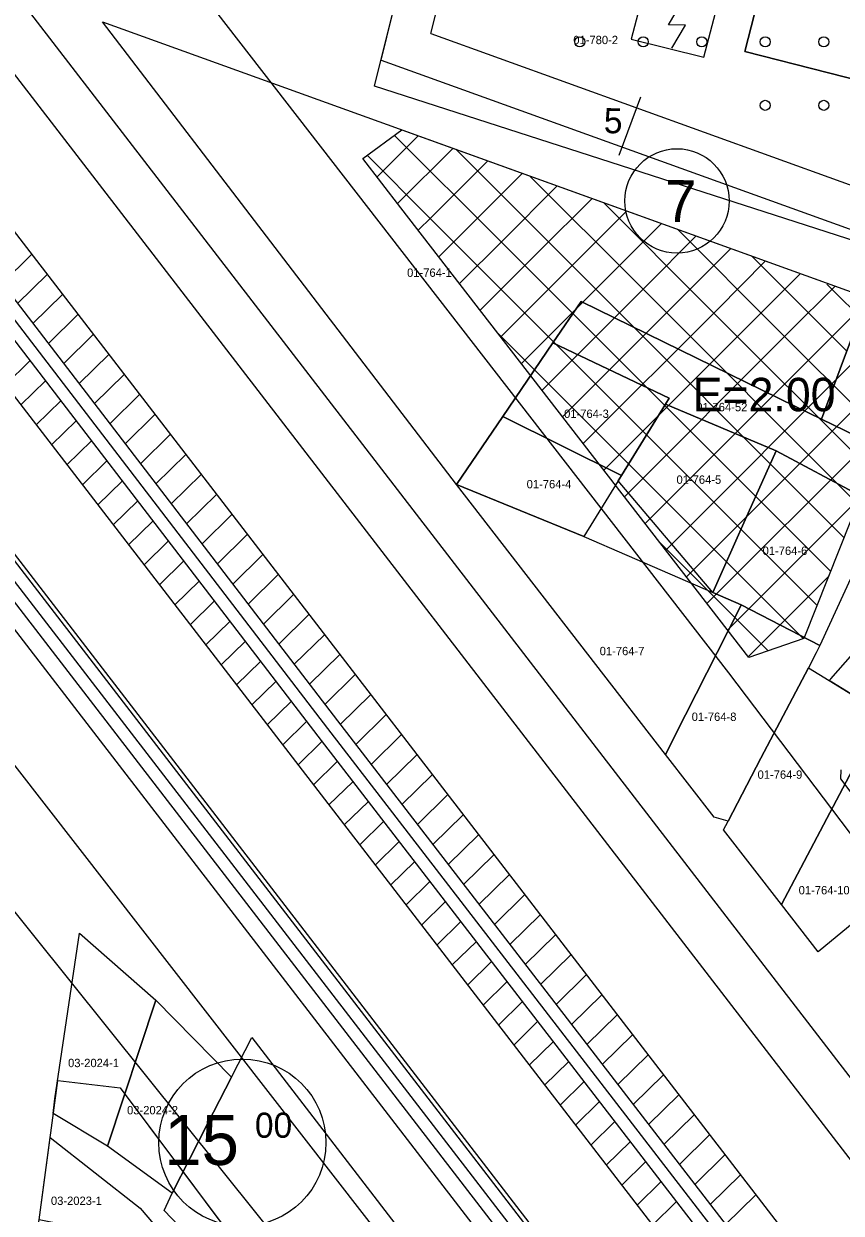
# Model space of a CAD drawing. Extents: x 413946 to 415528, y 4453939 to 4454944.
# Drawn here: x 414534.5 to 414632.3, y 4454691.9 to 4454834.2 of the extents above; entities that cross this region are included whole.
import ezdxf

# ---------------------------------------------------------------- set-up
doc = ezdxf.new("R2010")
doc.units = 0
for name, color, linetype in [('0_KADASTRO', 7, 'Continuous'), ('Level 20', 7, 'Continuous'), ('Level 27', 7, 'Continuous'), ('Level 28', 7, 'Continuous'), ('Level 29', 7, 'Continuous'), ('Level 30', 7, 'Continuous'), ('Level 33', 7, 'Continuous'), ('Level 34', 7, 'Continuous'), ('Level 53', 7, 'Continuous'), ('Level 54', 7, 'Continuous'), ('Level 57', 7, 'Continuous'), ('Level 58', 7, 'Continuous'), ('Level 62', 7, 'Continuous'), ('SEMBOL', 7, 'Continuous')]:
    doc.layers.add(name, color=color, linetype=linetype)

msp = doc.modelspace()

# ---------------------------------------------------------------- linework, layer by layer
at = {"layer": '0_KADASTRO'}
for points in [[(414588.46, 4454874.81), (414613.03, 4454868.28), (414611.54, 4454862.32), (414608.68, 4454851.56), (414606.4, 4454842.5), (414622.7, 4454838.35), (414620.79, 4454830.84), (414650.84, 4454823.18), (414642.89, 4454805.28), (414576.49, 4454826.72)], [(414606.4, 4454842.5), (414608.68, 4454851.56), (414611.54, 4454862.32), (414613.03, 4454868.28), (414662.38, 4454855.16), (414663.13, 4454850.84), (414650.84, 4454823.18), (414620.79, 4454830.84), (414622.7, 4454838.35)], [(414543.93, 4454834.4), (414635.4, 4454801.42), (414632.21, 4454792.89), (414629.97, 4454786.88), (414626.85, 4454788.37), (414601.21, 4454800.95), (414597.83, 4454795.99), (414591.84, 4454787.2), (414586.29, 4454779.06)], [(414597.83, 4454795.99), (414601.21, 4454800.95), (414626.85, 4454788.37), (414629.97, 4454786.88), (414636.96, 4454783.49), (414634.64, 4454777.69), (414634.4, 4454777.82), (414624.56, 4454783.06), (414611.32, 4454788.66), (414611.76, 4454789.38)], [(414629.97, 4454786.88), (414632.21, 4454792.89), (414635.4, 4454801.42), (414645.86, 4454797.91), (414642.75, 4454789.48), (414639.99, 4454782.02), (414636.96, 4454783.49)], [(414591.84, 4454787.2), (414597.83, 4454795.99), (414611.76, 4454789.38), (414611.32, 4454788.66), (414606.03, 4454780.14)], [(414605.63, 4454779.48), (414606.03, 4454780.14), (414611.32, 4454788.66), (414624.56, 4454783.06), (414620.85, 4454774.82), (414616.96, 4454766.12)], [(414586.29, 4454779.06), (414591.84, 4454787.2), (414606.03, 4454780.14), (414605.63, 4454779.48), (414601.53, 4454772.84)], [(414616.96, 4454766.12), (414620.85, 4454774.82), (414624.56, 4454783.06), (414634.4, 4454777.82), (414634.64, 4454777.69), (414637.34, 4454776.25), (414629.79, 4454759.77), (414620.35, 4454764.64)], [(414586.29, 4454779.06), (414601.53, 4454772.84), (414616.96, 4454766.12), (414620.35, 4454764.64), (414620.03, 4454763.99), (414613.7, 4454751.5), (414611.3, 4454746.76)], [(414611.3, 4454746.76), (414613.7, 4454751.5), (414620.03, 4454763.99), (414620.35, 4454764.64), (414629.79, 4454759.77), (414629.33, 4454758.89), (414628.4, 4454757.12), (414622.73, 4454746.29), (414618.79, 4454738.76), (414617.11, 4454739.23)], [(414630.88, 4454755.59), (414631.07, 4454755.81), (414637.24, 4454762.78), (414644.49, 4454756.55), (414645.95, 4454755.29), (414649.42, 4454752.31), (414645.41, 4454746.14), (414641.72, 4454748.8), (414637.1, 4454751.75)], [(414618.79, 4454738.76), (414622.73, 4454746.29), (414628.4, 4454757.12), (414630.88, 4454755.59), (414637.1, 4454751.75), (414635.25, 4454747.86), (414625.2, 4454728.79), (414618.26, 4454737.75)], [(414625.2, 4454728.79), (414635.25, 4454747.86), (414644.78, 4454735.67), (414640.89, 4454732.46), (414629.57, 4454723.13)], [(414538.04, 4454703.81), (414538.23, 4454705.55), (414541.19, 4454725.37), (414550.33, 4454717.34), (414544.52, 4454699.9)], [(414544.52, 4454699.9), (414550.33, 4454717.34), (414559.36, 4454708.15), (414556.48, 4454702.54), (414552.25, 4454694.28)], [(414551.3, 4454692.17), (414552.25, 4454694.28), (414556.48, 4454702.54), (414559.36, 4454708.15), (414561.79, 4454712.88), (414586.22, 4454681.15), (414583.47, 4454675.51), (414583.11, 4454674.77), (414578.58, 4454665.45), (414577.96, 4454664.18), (414576.9, 4454662.22), (414572.86, 4454662.57), (414573.81, 4454668.66)], [(414536.36, 4454691.06), (414537.68, 4454700.94), (414548.42, 4454692.46), (414552.31, 4454687.91)]]:
    msp.add_lwpolyline(points, close=True, dxfattribs=at)
at = {"layer": 'Level 20'}
msp.add_line((414605.74, 4454818.43), (414608.37, 4454825.44), dxfattribs=at)
for points in [[(414583.22, 4454832.99), (414584.04, 4454836.32)], [(414583.22, 4454832.99), (414640.46, 4454812.35)]]:
    msp.add_lwpolyline(points, dxfattribs=at)
at = {"layer": 'Level 27'}
for p, q in [((414575.1, 4454818.03), (414579.77, 4454821.48)), ((414536.36, 4454691.06), (414538.59, 4454707.76))]:
    msp.add_line(p, q, dxfattribs=at)
for points in [[(414577.28, 4454829.82), (414579.29, 4454837.93)], [(414577.56, 4454830.96), (414579.29, 4454837.93)], [(414579.77, 4454821.48), (414635.4, 4454801.42), (414640.49, 4454799.71)]]:
    msp.add_lwpolyline(points, dxfattribs=at)
at = {"layer": 'Level 28'}
msp.add_lwpolyline([(414640.59, 4454792.6), (414627.84, 4454760.63), (414621.27, 4454758.35)], dxfattribs=at)
at = {"layer": 'Level 29'}
for p, q in [((414538.59, 4454707.76), (414546.06, 4454706.87)), ((414546.06, 4454706.87), (414563.85, 4454683.1))]:
    msp.add_line(p, q, dxfattribs=at)
for points in [[(414577.28, 4454829.82), (414643.13, 4454806.08)], [(414579.64, 4454812.15), (414575.1, 4454818.03)], [(414621.27, 4454758.35), (414579.64, 4454812.15)], [(414674.01, 4454694.25), (414669.54, 4454694.62), (414632.27, 4454743.84), (414632.34, 4454744.89)]]:
    msp.add_lwpolyline(points, dxfattribs=at)
at = {"layer": 'Level 33'}
for centre in [(414601.04, 4454832.01), (414608.64, 4454832.01), (414615.64, 4454832.01), (414623.24, 4454832.01), (414630.24, 4454832.01), (414623.24, 4454824.41), (414630.24, 4454824.41)]:
    msp.add_circle(centre, 0.6, dxfattribs=at)
at = {"layer": 'Level 34'}
for p, q in [((414576.79, 4454815.84), (414581.72, 4454820.78)), ((414591.28, 4454808.42), (414578.88, 4454820.82)), ((414579.25, 4454812.65), (414585.88, 4454819.28)), ((414599.61, 4454805.75), (414586.2, 4454819.16)), ((414582.96, 4454811.09), (414575.63, 4454818.42)), ((414583.25, 4454811), (414590.03, 4454817.78)), ((414587.53, 4454809.62), (414594.19, 4454816.28)), ((414591.82, 4454808.25), (414598.35, 4454814.78)), ((414607.94, 4454803.08), (414595.04, 4454815.97)), ((414596.1, 4454806.87), (414602.51, 4454813.28)), ((414616.27, 4454800.4), (414603.89, 4454812.78)), ((414581.72, 4454809.46), (414583.25, 4454811)), ((414629.43, 4454764.61), (414582.96, 4454811.09)), ((414582.96, 4454811.09), (414582.96, 4454811.09)), ((414600.38, 4454805.5), (414606.66, 4454811.78)), ((414584.19, 4454806.28), (414587.53, 4454809.62)), ((414604.67, 4454804.13), (414610.82, 4454810.28)), ((414624.6, 4454797.73), (414612.74, 4454809.59)), ((414586.66, 4454803.09), (414591.82, 4454808.25)), ((414631.04, 4454768.66), (414591.28, 4454808.42)), ((414608.95, 4454802.75), (414614.98, 4454808.78)), ((414589.12, 4454799.9), (414596.1, 4454806.87)), ((414596.1, 4454806.87), (414596.1, 4454806.87)), ((414613.23, 4454801.38), (414619.14, 4454807.28)), ((414632.92, 4454795.06), (414621.58, 4454806.4)), ((414591.59, 4454796.71), (414600.38, 4454805.5)), ((414632.66, 4454772.7), (414599.61, 4454805.75)), ((414599.61, 4454805.75), (414599.61, 4454805.75)), ((414600.38, 4454805.5), (414600.38, 4454805.5)), ((414617.51, 4454800), (414623.29, 4454805.79)), ((414594.06, 4454793.52), (414604.67, 4454804.13)), ((414604.67, 4454804.13), (414604.67, 4454804.13)), ((414621.8, 4454798.63), (414627.45, 4454804.29)), ((414596.53, 4454790.33), (414608.95, 4454802.75)), ((414634.27, 4454776.75), (414607.94, 4454803.08)), ((414608.95, 4454802.75), (414608.95, 4454802.75)), ((414626.08, 4454797.26), (414631.61, 4454802.79)), ((414640.72, 4454792.93), (414630.62, 4454803.03)), ((414598.99, 4454787.14), (414613.23, 4454801.38)), ((414630.36, 4454795.88), (414635.77, 4454801.29)), ((414601.46, 4454783.95), (414617.51, 4454800)), ((414635.88, 4454780.79), (414616.27, 4454800.4)), ((414603.93, 4454780.76), (414621.8, 4454798.63)), ((414637.49, 4454784.84), (414624.6, 4454797.73)), ((414627.78, 4454760.61), (414591.28, 4454797.11)), ((414606.4, 4454777.57), (414626.08, 4454797.26)), ((414608.86, 4454774.38), (414630.36, 4454795.88)), ((414611.33, 4454771.19), (414634.65, 4454794.51)), ((414613.8, 4454768), (414638.93, 4454793.13)), ((414616.27, 4454764.82), (414638.29, 4454786.84)), ((414618.73, 4454761.62), (414634.54, 4454777.44)), ((414623.58, 4454759.15), (414610.62, 4454772.11)), ((414621.2, 4454758.44), (414630.79, 4454768.03))]:
    msp.add_line(p, q, dxfattribs=at)
at = {"layer": 'Level 53'}
for p, q in [((414513.19, 4454835.46), (414736.41, 4454545.68)), ((414503.68, 4454828.13), (414726.88, 4454538.39)), ((414531.93, 4454803.11), (414535.45, 4454806.57)), ((414533.77, 4454800.71), (414537.29, 4454804.17)), ((414535.61, 4454798.32), (414539.14, 4454801.78)), ((414537.45, 4454795.92), (414540.98, 4454799.38)), ((414539.29, 4454793.52), (414542.82, 4454796.99)), ((414532.31, 4454790.97), (414535.25, 4454793.85)), ((414541.13, 4454791.12), (414544.67, 4454794.6)), ((414542.96, 4454788.72), (414546.51, 4454792.2)), ((414534.15, 4454788.57), (414537.09, 4454791.45)), ((414536, 4454786.18), (414538.93, 4454789.05)), ((414544.8, 4454786.32), (414548.36, 4454789.81)), ((414537.84, 4454783.79), (414540.77, 4454786.66)), ((414546.64, 4454783.92), (414550.2, 4454787.42)), ((414548.48, 4454781.52), (414552.04, 4454785.02)), ((414539.68, 4454781.39), (414542.61, 4454784.26)), ((414550.32, 4454779.12), (414553.89, 4454782.63)), ((414541.53, 4454779), (414544.44, 4454781.86)), ((414543.37, 4454776.61), (414546.28, 4454779.46)), ((414552.16, 4454776.73), (414555.73, 4454780.23)), ((414554, 4454774.33), (414557.58, 4454777.84)), ((414545.22, 4454774.21), (414548.12, 4454777.06)), ((414555.84, 4454771.93), (414559.42, 4454775.45)), ((414547.06, 4454771.82), (414549.96, 4454774.66)), ((414548.9, 4454769.43), (414551.8, 4454772.26)), ((414557.67, 4454769.53), (414561.26, 4454773.05)), ((414559.51, 4454767.13), (414563.11, 4454770.66)), ((414550.75, 4454767.03), (414553.64, 4454769.87)), ((414561.35, 4454764.73), (414564.95, 4454768.26)), ((414552.59, 4454764.64), (414555.48, 4454767.47)), ((414554.43, 4454762.25), (414557.31, 4454765.07)), ((414563.19, 4454762.33), (414566.79, 4454765.87)), ((414565.03, 4454759.93), (414568.64, 4454763.48)), ((414556.28, 4454759.85), (414559.15, 4454762.67)), ((414566.87, 4454757.54), (414570.48, 4454761.08)), ((414558.12, 4454757.46), (414560.99, 4454760.27)), ((414559.97, 4454755.07), (414562.83, 4454757.87)), ((414568.71, 4454755.14), (414572.33, 4454758.69)), ((414570.54, 4454752.74), (414574.17, 4454756.3)), ((414561.81, 4454752.67), (414564.67, 4454755.47)), ((414572.38, 4454750.34), (414576.01, 4454753.9)), ((414563.65, 4454750.28), (414566.51, 4454753.08)), ((414565.5, 4454747.88), (414568.35, 4454750.68)), ((414574.23, 4454747.95), (414577.86, 4454751.51)), ((414567.34, 4454745.49), (414570.18, 4454748.28)), ((414576.07, 4454745.55), (414579.7, 4454749.12)), ((414577.92, 4454743.16), (414581.55, 4454746.72)), ((414569.18, 4454743.1), (414572.03, 4454745.89)), ((414571.03, 4454740.71), (414573.87, 4454743.49)), ((414579.76, 4454740.77), (414583.39, 4454744.33)), ((414572.87, 4454738.31), (414575.72, 4454741.1)), ((414581.61, 4454738.37), (414585.23, 4454741.93)), ((414583.45, 4454735.98), (414587.08, 4454739.54)), ((414574.72, 4454735.92), (414577.56, 4454738.71)), ((414585.29, 4454733.58), (414588.92, 4454737.15)), ((414576.56, 4454733.52), (414579.41, 4454736.31)), ((414578.4, 4454731.13), (414581.25, 4454733.92)), ((414587.14, 4454731.19), (414590.77, 4454734.75)), ((414588.98, 4454728.8), (414592.61, 4454732.36)), ((414580.25, 4454728.74), (414583.09, 4454731.53)), ((414590.83, 4454726.41), (414594.45, 4454729.96)), ((414582.09, 4454726.34), (414584.94, 4454729.13)), ((414583.93, 4454723.95), (414586.78, 4454726.74)), ((414592.67, 4454724.01), (414596.3, 4454727.57)), ((414594.52, 4454721.62), (414598.14, 4454725.18)), ((414585.78, 4454721.56), (414588.63, 4454724.35)), ((414596.36, 4454719.23), (414599.99, 4454722.78)), ((414587.62, 4454719.16), (414590.47, 4454721.96)), ((414589.47, 4454716.77), (414592.32, 4454719.56)), ((414598.21, 4454716.83), (414601.83, 4454720.39)), ((414600.05, 4454714.44), (414603.67, 4454718)), ((414591.31, 4454714.38), (414594.16, 4454717.17)), ((414601.89, 4454712.05), (414605.52, 4454715.6)), ((414593.15, 4454711.98), (414596, 4454714.78)), ((414595, 4454709.59), (414597.85, 4454712.38)), ((414603.74, 4454709.65), (414607.36, 4454713.21)), ((414605.58, 4454707.26), (414609.21, 4454710.81)), ((414596.84, 4454707.2), (414599.69, 4454709.99)), ((414607.43, 4454704.87), (414611.05, 4454708.42)), ((414598.68, 4454704.8), (414601.54, 4454707.6)), ((414600.53, 4454702.41), (414603.38, 4454705.2)), ((414609.27, 4454702.47), (414612.89, 4454706.03)), ((414602.37, 4454700.02), (414605.22, 4454702.81)), ((414611.12, 4454700.08), (414614.74, 4454703.63)), ((414612.96, 4454697.69), (414616.58, 4454701.24)), ((414604.22, 4454697.62), (414607.07, 4454700.42)), ((414606.06, 4454695.23), (414608.91, 4454698.02)), ((414614.8, 4454695.29), (414618.42, 4454698.85)), ((414607.9, 4454692.84), (414610.76, 4454695.63)), ((414616.65, 4454692.9), (414620.27, 4454696.45)), ((414618.49, 4454690.5), (414622.11, 4454694.06)), ((414609.75, 4454690.44), (414612.6, 4454693.24))]:
    msp.add_line(p, q, dxfattribs=at)
for points in [[(414423.97, 4454943.96), (414424.74, 4454942.96), (414572.06, 4454750.76), (414639.34, 4454663.46), (414685.25, 4454604.44), (414748.18, 4454522.38), (414789.33, 4454468.63), (414859.79, 4454378.08), (414913.22, 4454308.55), (414942.99, 4454270.03)], [(414421.52, 4454942.22), (414422.36, 4454941.13), (414569.68, 4454748.94), (414636.96, 4454661.62), (414682.88, 4454602.6), (414745.8, 4454520.56), (414786.96, 4454466.79), (414857.41, 4454376.24), (414910.84, 4454306.72), (414940.61, 4454268.2)], [(414423.78, 4454941.75), (414570.87, 4454749.85), (414638.15, 4454662.54), (414684.06, 4454603.52), (414746.99, 4454521.47), (414788.14, 4454467.71), (414858.6, 4454377.16), (414912.03, 4454307.64), (414941.8, 4454269.12)]]:
    msp.add_lwpolyline(points, dxfattribs=at)
at = {"layer": 'Level 54'}
for p, q in [((414611.68, 4454834.04), (414613.3, 4454836.79)), ((414613.68, 4454834.02), (414611.68, 4454834.04)), ((414612.05, 4454831.26), (414613.68, 4454834.02))]:
    msp.add_line(p, q, dxfattribs=at)
msp.add_lwpolyline([(414533.61, 4454673.15), (414535.24, 4454682.06), (414534.76, 4454682.16), (414536.36, 4454691.06), (414538.59, 4454707.76), (414546.06, 4454706.87), (414563.85, 4454683.1), (414561.07, 4454667.1), (414559.24, 4454658.9), (414557.68, 4454650.08), (414555.98, 4454641.21), (414553.9, 4454630.3), (414552.06, 4454619.49), (414550.34, 4454609.69), (414548.72, 4454599.8), (414547.01, 4454590.07), (414545.3, 4454580.13), (414543.62, 4454570.31), (414542.08, 4454560.27), (414532.23, 4454562.05)], dxfattribs=at)
at = {"layer": 'Level 57'}
msp.add_lwpolyline([(414608.74, 4454838.27), (414607.19, 4454832.34), (414615.91, 4454830.19), (414617.69, 4454837.01), (414613.07, 4454838.22), (414612.9, 4454837.28)], close=True, dxfattribs=at)
at = {"layer": 'Level 58'}
msp.add_circle((414612.68, 4454812.97), 6.25, dxfattribs=at)
at = {"layer": 'Level 62'}
for p, q in [((414527.05, 4454846.14), (414750.3, 4454556.32)), ((414522.3, 4454842.48), (414745.54, 4454552.67)), ((414494.16, 4454820.8), (414717.34, 4454531.09)), ((414494.55, 4454821.11), (414717.74, 4454531.39)), ((414491.78, 4454818.97), (414677.11, 4454578.4)), ((414492.97, 4454819.89), (414716.16, 4454530.17)), ((414490.2, 4454817.75), (414671.82, 4454581.99))]:
    msp.add_line(p, q, dxfattribs=at)
for points in [[(414436.69, 4454870.01), (414438.28, 4454867.85), (414632.33, 4454618.11)], [(414437.61, 4454853.57), (414465.73, 4454817.59), (414530.96, 4454730.93), (414621.16, 4454618.45)], [(414618.9, 4454756.51), (414557.51, 4454835.68)], [(414665.32, 4454695.23), (414618.9, 4454756.51)]]:
    msp.add_lwpolyline(points, dxfattribs=at)
at = {"layer": 'SEMBOL'}
msp.add_circle((414560.67, 4454700.31), 10, dxfattribs=at)

# ---------------------------------------------------------------- texts
at = {"layer": '0_KADASTRO'}
for s, p in [('01-780-2', (414600.27, 4454831.73)), ('01-764-1', (414580.38, 4454803.89)), ('01-764-3', (414599.17, 4454787.01)), ('01-764-52', (414615, 4454787.81)), ('01-764-4', (414594.69, 4454778.59)), ('01-764-5', (414612.62, 4454779.13)), ('01-764-6', (414622.92, 4454770.62)), ('01-764-7', (414603.43, 4454758.62)), ('01-764-8', (414614.44, 4454750.76)), ('01-764-9', (414622.32, 4454743.84)), ('01-764-10', (414627.24, 4454730.01)), ('03-2024-1', (414539.81, 4454709.34)), ('03-2024-2', (414546.87, 4454703.69)), ('03-2023-1', (414537.76, 4454692.85))]:
    msp.add_text(s, height=1, dxfattribs=at).set_placement(p)
at = {"layer": 'Level 20'}
msp.add_text('5', height=3, rotation=359.4141, dxfattribs=at).set_placement((414603.91, 4454821.08))
at = {"layer": 'Level 30'}
msp.add_text('E=2.00', height=4, dxfattribs=at).set_placement((414614.55, 4454787.81))
at = {"layer": 'Level 58'}
msp.add_text('7', height=5, rotation=359.4141, dxfattribs=at).set_placement((414611.23, 4454810.48))
at = {"layer": 'SEMBOL'}
for s, height, p in [('00', 3, (414562.17, 4454700.89)), ('15', 6, (414551.33, 4454697.63))]:
    msp.add_text(s, height=height, dxfattribs=at).set_placement(p)

doc.saveas('drawing.dxf')
